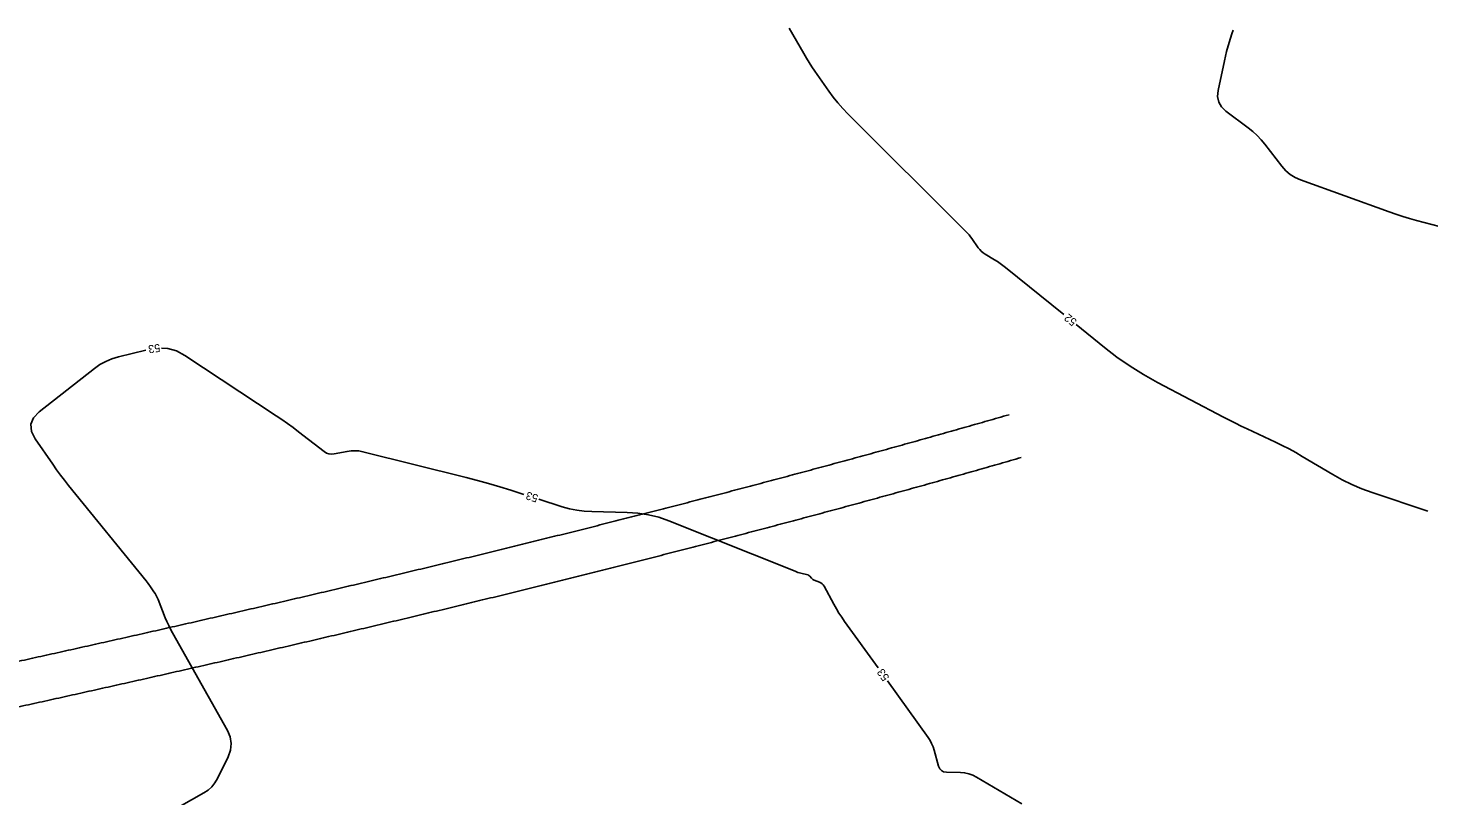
# Model space of a CAD drawing. Extents: x 2384780 to 2405861, y 547869 to 573706.
# Drawn here: x 2390844.9 to 2391194.9, y 552786.9 to 552978.8 of the extents above; entities that cross this region are included whole.
import ezdxf

# ---------------------------------------------------------------- set-up
doc = ezdxf.new("R2010")
doc.units = 0
doc.layers.add('Old_Level_60', color=7, linetype='Continuous')
doc.layers.add('Old_Level_62', color=7, linetype='Continuous')

msp = doc.modelspace()

# ---------------------------------------------------------------- linework, layer by layer
at = {"layer": 'Old_Level_60'}
for points in [[(2391103.66825, 552907.193), (2391089.14375, 552918.93875), (2391088.47625, 552919.46), (2391087.792, 552919.95775), (2391087.0915, 552920.43175), (2391086.374, 552920.882), (2391084.00375, 552922.3145), (2391083.517, 552922.64375), (2391083.07225, 552923.01825), (2391082.66975, 552923.43775), (2391082.3095, 552923.90225), (2391080.73275, 552926.16575), (2391080.38475, 552926.64225), (2391080.0165, 552927.102), (2391079.62825, 552927.54475), (2391079.22, 552927.9705), (2391049.7425, 552957.37225), (2391048.4565, 552958.7125), (2391047.2335, 552960.1055), (2391046.073, 552961.551), (2391044.9755, 552963.0495), (2391041.49275, 552968.03), (2391040.75875, 552969.10525), (2391040.0495, 552970.196), (2391039.36475, 552971.30225), (2391038.70475, 552972.4245), (2391035.03975, 552978.81975)], [(2391145.96375, 552978.23925), (2391145.657, 552977.3835), (2391144.958, 552975.165), (2391144.34625, 552972.921), (2391143.82175, 552970.6515), (2391142.25075, 552963.1955), (2391142.1195, 552961.675), (2391142.39925, 552960.3095), (2391143.08975, 552959.09875), (2391144.1915, 552958.04275), (2391149.74125, 552953.88775), (2391150.89525, 552952.96175), (2391151.979, 552951.964), (2391152.99225, 552950.89525), (2391153.935, 552949.75475), (2391158.1805, 552944.2545), (2391159.1515, 552943.1595), (2391160.245, 552942.2325), (2391161.461, 552941.47325), (2391162.79925, 552940.8815), (2391184.94275, 552932.8475), (2391186.6415, 552932.25375), (2391188.353, 552931.7), (2391190.07675, 552931.18675), (2391191.81325, 552930.71375), (2391197.506, 552929.2345)], [(2391194.66375, 552858.087), (2391180.69275, 552862.73975), (2391178.14975, 552863.66275), (2391175.667, 552864.7175), (2391173.2445, 552865.9045), (2391170.8825, 552867.22325), (2391163.26475, 552871.74675), (2391161.6215, 552872.6955), (2391159.9565, 552873.6035), (2391158.27, 552874.4705), (2391156.56175, 552875.29625), (2391149.5345, 552878.589), (2391148.033, 552879.30325), (2391146.54025, 552880.035), (2391145.056, 552880.784), (2391143.5805, 552881.55075), (2391127.091, 552890.24175), (2391123.611, 552892.18525), (2391120.238, 552894.291), (2391116.972, 552896.559), (2391113.81275, 552898.9895), (2391106.7785, 552904.678)], [(2390874.34275, 552898.28875), (2390867.515, 552896.61675), (2390865.895, 552896.12925), (2390864.3535, 552895.48025), (2390862.8905, 552894.6695), (2390861.50625, 552893.69675), (2390847.73825, 552882.9125), (2390846.279, 552881.39525), (2390845.62, 552879.75625), (2390845.761, 552877.995), (2390846.702, 552876.112), (2390851.0825, 552869.7615), (2390852.03425, 552868.4105), (2390853.012, 552867.079), (2390854.0155, 552865.76675), (2390855.04525, 552864.474), (2390874.44325, 552840.6035), (2390874.682, 552840.3035), (2390874.91475, 552839.999), (2390875.14175, 552839.69025), (2390875.3625, 552839.37675)], [(2390968.7555, 552862.236), (2390965.5185, 552863.27075), (2390962.753, 552864.1305), (2390959.9745, 552864.9455), (2390957.1835, 552865.71575), (2390954.3795, 552866.4415), (2390928.57025, 552872.90025), (2390927.58825, 552873.09025), (2390926.6035, 552873.16925), (2390925.61625, 552873.1375), (2390924.62625, 552872.99475), (2390921.38775, 552872.34775), (2390920.71075, 552872.28075), (2390920.06775, 552872.357), (2390919.45825, 552872.5765), (2390918.88275, 552872.93925), (2390912.52825, 552877.88175), (2390911.15675, 552878.92725), (2390909.76575, 552879.94575), (2390908.35525, 552880.93675), (2390906.92525, 552881.90075), (2390884.07375, 552896.98525), (2390881.99525, 552898.08925), (2390879.83325, 552898.71175), (2390878.28975, 552898.809)], [(2391057.273, 552818.86375), (2391048.933, 552830.484), (2391048.209, 552831.52725), (2391047.519, 552832.5915), (2391046.863, 552833.67725), (2391046.24125, 552834.78425), (2391043.79775, 552839.299), (2391043.585, 552839.62325), (2391043.3265, 552839.89475), (2391043.02225, 552840.1135), (2391042.67175, 552840.2795), (2391041.33825, 552840.77875), (2391041.14225, 552840.86675), (2391040.96275, 552840.97725), (2391040.79925, 552841.111), (2391040.65225, 552841.26725), (2391040.19825, 552841.81575), (2391040.0945, 552841.923), (2391039.97825, 552842.01025), (2391039.84925, 552842.0775), (2391039.7075, 552842.1245), (2391037.9985, 552842.551), (2391037.63425, 552842.6485), (2391037.274, 552842.75825), (2391036.91775, 552842.88), (2391036.56525, 552843.01425), (2391005.0155, 552855.634), (2391002.48375, 552856.5185), (2390999.90375, 552857.166), (2390997.2755, 552857.576), (2390994.599, 552857.749), (2390985.77775, 552857.92675), (2390983.8985, 552858.032), (2390982.04175, 552858.27175), (2390980.20725, 552858.64575), (2390978.39525, 552859.15425), (2390972.5655, 552861.018)], [(2390875.3625, 552839.37675), (2390876.37875, 552837.903), (2390876.67625, 552837.44475), (2390876.9465, 552836.97175), (2390877.18975, 552836.4845), (2390877.4055, 552835.9825), (2390879.22175, 552831.4125), (2390879.62675, 552830.44075), (2390880.06375, 552829.48425), (2390880.5325, 552828.543), (2390881.033, 552827.617), (2390894.74125, 552803.23725), (2390895.4355, 552801.6125), (2390895.69825, 552799.9755), (2390895.52925, 552798.326), (2390894.92875, 552796.66425), (2390892.262, 552791.216), (2390891.62025, 552790.11475), (2390890.8385, 552789.14575), (2390889.9165, 552788.309), (2390888.85425, 552787.60475), (2390882.65625, 552784.112)], [(2391093.22175, 552784.891), (2391081.8695, 552791.59075), (2391080.923, 552792.07325), (2391079.939, 552792.425), (2391078.9175, 552792.6465), (2391077.859, 552792.73725), (2391074.33975, 552792.8205), (2391073.65425, 552792.927), (2391073.106, 552793.21025), (2391072.695, 552793.67075), (2391072.421, 552794.308), (2391071.2945, 552798.2925), (2391071.01875, 552799.1295), (2391070.67375, 552799.9335), (2391070.26, 552800.70425), (2391069.77725, 552801.44175), (2391059.6055, 552815.614)]]:
    msp.add_lwpolyline(points, dxfattribs=at)
at = {"layer": 'Old_Level_62'}
for points in [[(2390688.77525, 552787.70825), (2390694.42275, 552788.893), (2390700.061, 552790.07575), (2390705.69075, 552791.25725), (2390711.32025, 552792.4395), (2390716.9465, 552793.62125), (2390722.5625, 552794.80175), (2390728.17, 552795.9815), (2390733.77825, 552797.16275), (2390739.3845, 552798.34475), (2390744.97875, 552799.52525), (2390750.56375, 552800.70575), (2390756.148, 552801.88775), (2390761.72825, 552803.07075), (2390767.3025, 552804.25475), (2390772.86825, 552805.43875), (2390778.425, 552806.62375), (2390783.9825, 552807.811), (2390789.5335, 552808.99975), (2390795.0745, 552810.18925), (2390800.61175, 552811.38075), (2390806.14825, 552812.5755), (2390811.67075, 552813.77), (2390817.1845, 552814.9665), (2390822.70125, 552816.1675), (2390828.2135, 552817.37075), (2390833.7115, 552818.575), (2390839.2035, 552819.782), (2390844.69125, 552820.99225), (2390850.17325, 552822.206), (2390855.654, 552823.42375), (2390861.12175, 552824.643), (2390866.58325, 552825.86625), (2390872.0435, 552827.09375), (2390877.4945, 552828.3245), (2390882.9365, 552829.5585), (2390888.372, 552830.7965), (2390893.80525, 552832.0395), (2390899.229, 552833.28625), (2390904.64825, 552834.53775), (2390910.06125, 552835.79375), (2390915.46375, 552837.05375), (2390920.8605, 552838.3185), (2390926.25175, 552839.58875), (2390931.6365, 552840.864), (2390937.0155, 552842.14475), (2390942.385, 552843.43), (2390947.7485, 552844.72125), (2390953.10975, 552846.01875), (2390958.45575, 552847.32), (2390963.8, 552848.62875), (2390969.13725, 552849.94325), (2390974.4615, 552851.2625), (2390979.784, 552852.58925), (2390985.0985, 552853.92225), (2390990.40675, 552855.26175), (2390995.705, 552856.60725), (2391000.997, 552857.96), (2391006.286, 552859.3205), (2391011.5595, 552860.68575), (2391016.82675, 552862.05875), (2391022.09575, 552863.4415), (2391027.3505, 552864.82925), (2391032.5925, 552866.2235), (2391037.83625, 552867.62775), (2391043.06925, 552869.039), (2391048.29175, 552870.45725), (2391053.50675, 552871.8835), (2391058.71775, 552873.319), (2391063.91825, 552874.76175), (2391069.10775, 552876.21225), (2391074.29775, 552877.67325), (2391079.4715, 552879.1405), (2391084.63825, 552880.617), (2391089.99625, 552882.1595)], [(2390688.77525, 552787.70825), (2390694.42275, 552788.893), (2390700.061, 552790.07575), (2390705.69075, 552791.25725), (2390711.32025, 552792.4395), (2390716.9465, 552793.62125), (2390722.5625, 552794.80175), (2390728.17, 552795.9815), (2390733.77825, 552797.16275), (2390739.3845, 552798.34475), (2390744.97875, 552799.52525), (2390750.56375, 552800.70575), (2390756.148, 552801.88775), (2390761.72825, 552803.07075), (2390767.3025, 552804.25475), (2390772.86825, 552805.43875), (2390778.425, 552806.62375), (2390783.9825, 552807.811), (2390789.5335, 552808.99975), (2390795.0745, 552810.18925), (2390800.61175, 552811.38075), (2390806.14825, 552812.5755), (2390811.67075, 552813.77), (2390817.1845, 552814.9665), (2390822.70125, 552816.1675), (2390828.2135, 552817.37075), (2390833.7115, 552818.575), (2390839.2035, 552819.782), (2390844.69125, 552820.99225), (2390850.17325, 552822.206), (2390855.654, 552823.42375), (2390861.12175, 552824.643), (2390866.58325, 552825.86625), (2390872.0435, 552827.09375), (2390877.4945, 552828.3245), (2390882.9365, 552829.5585), (2390888.372, 552830.7965), (2390893.80525, 552832.0395), (2390899.229, 552833.28625), (2390904.64825, 552834.53775), (2390910.06125, 552835.79375), (2390915.46375, 552837.05375), (2390920.8605, 552838.3185), (2390926.25175, 552839.58875), (2390931.6365, 552840.864), (2390937.0155, 552842.14475), (2390942.385, 552843.43), (2390947.7485, 552844.72125), (2390953.10975, 552846.01875), (2390958.45575, 552847.32), (2390963.8, 552848.62875), (2390969.13725, 552849.94325), (2390974.4615, 552851.2625), (2390979.784, 552852.58925), (2390985.0985, 552853.92225), (2390990.40675, 552855.26175), (2390995.705, 552856.60725), (2391000.997, 552857.96), (2391006.286, 552859.3205), (2391011.5595, 552860.68575), (2391016.82675, 552862.05875), (2391022.09575, 552863.4415), (2391027.3505, 552864.82925), (2391032.5925, 552866.2235), (2391037.83625, 552867.62775), (2391043.06925, 552869.039), (2391048.29175, 552870.45725), (2391053.50675, 552871.8835), (2391058.71775, 552873.319), (2391063.91825, 552874.76175), (2391069.10775, 552876.21225), (2391074.29775, 552877.67325), (2391079.4715, 552879.1405), (2391084.63825, 552880.617), (2391089.99625, 552882.1595)], [(2390691.0605, 552776.81525), (2390696.708, 552778), (2390702.3465, 552779.183), (2390707.97725, 552780.36475), (2390713.60775, 552781.547), (2390719.23525, 552782.72925), (2390724.85325, 552783.91), (2390730.46275, 552785.09025), (2390736.073, 552786.272), (2390741.6815, 552787.45425), (2390747.27875, 552788.6355), (2390752.867, 552789.8165), (2390758.45475, 552790.9995), (2390764.0385, 552792.18325), (2390769.61675, 552793.368), (2390775.18675, 552794.553), (2390780.7485, 552795.73875), (2390786.3105, 552796.92725), (2390791.86675, 552798.117), (2390797.41325, 552799.30775), (2390802.95625, 552800.5005), (2390808.4985, 552801.69625), (2390814.02775, 552802.8925), (2390819.54825, 552804.0905), (2390825.072, 552805.29275), (2390830.591, 552806.49775), (2390836.09675, 552807.7035), (2390841.59675, 552808.9125), (2390847.09275, 552810.1245), (2390852.583, 552811.34), (2390858.0725, 552812.5595), (2390863.54925, 552813.781), (2390869.02, 552815.00625), (2390874.49, 552816.236), (2390879.95075, 552817.469), (2390885.40275, 552818.70525), (2390890.849, 552819.9455), (2390896.293, 552821.19125), (2390901.72775, 552822.44025), (2390907.15825, 552823.6945), (2390912.583, 552824.95325), (2390917.9975, 552826.216), (2390923.4065, 552827.48375), (2390928.8105, 552828.75675), (2390934.208, 552830.035), (2390939.6, 552831.319), (2390944.98275, 552832.6075), (2390950.36025, 552833.902), (2390955.735, 552835.20275), (2390961.0955, 552836.50775), (2390966.45425, 552837.82), (2390971.8065, 552839.138), (2390977.146, 552840.461), (2390982.48375, 552841.79175), (2390987.814, 552843.1285), (2390993.13825, 552844.47225), (2390998.45275, 552845.82175), (2391003.7615, 552847.17875), (2391009.06725, 552848.5435), (2391014.358, 552849.9135), (2391019.643, 552851.291), (2391024.92925, 552852.678), (2391030.202, 552854.07075), (2391035.46275, 552855.47), (2391040.72475, 552856.87925), (2391045.9765, 552858.29525), (2391051.21825, 552859.71875), (2391056.45275, 552861.1505), (2391061.6835, 552862.5915), (2391066.90375, 552864.03975), (2391072.114, 552865.49575), (2391077.324, 552866.96275), (2391082.51875, 552868.43575), (2391087.707, 552869.91825), (2391093.07525, 552871.46375)]]:
    msp.add_spline(points, degree=3, dxfattribs=at)

# ---------------------------------------------------------------- texts
at = {"layer": 'Old_Level_60'}
for s, rotation, p in [('52', 141.0381944, (2391107.1195, 552905.68825)), ('53', 187.5068889, (2390877.8055, 552899.87225)), ('53', 162.2719444, (2390972.5325, 552862.0785)), ('53', 125.6674639, (2391060.211, 552816.48525))]:
    msp.add_text(s, height=2, rotation=rotation, dxfattribs=at).set_placement(p)

doc.saveas('drawing.dxf')
